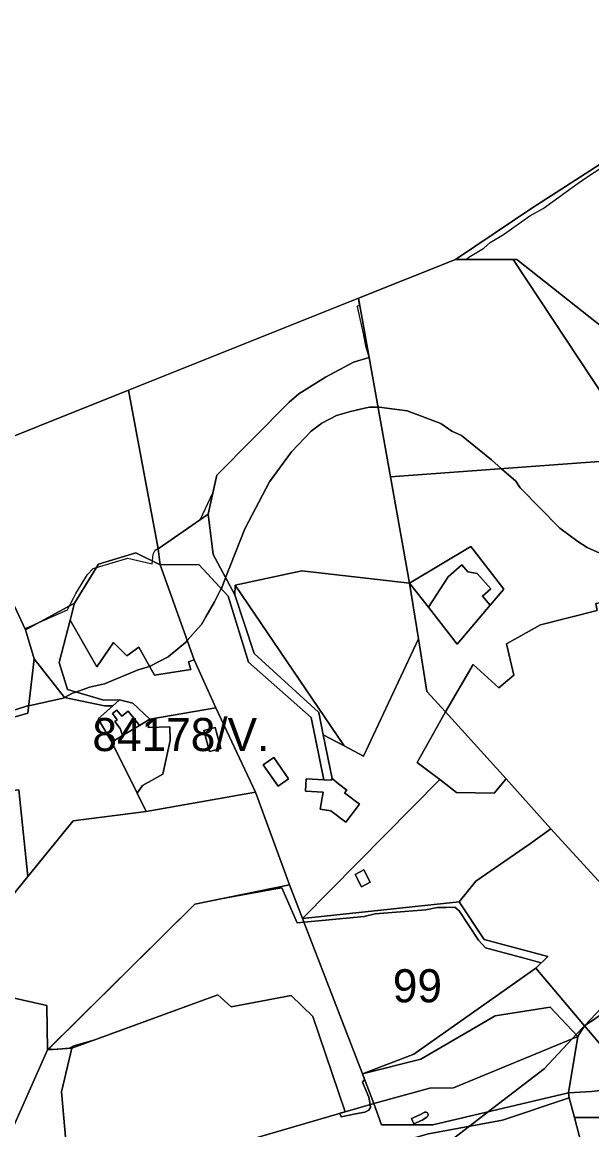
# Model space of a CAD drawing. Extents: x -477304 to -465429, y -1159113 to -1149210.
# Drawn here: x -473001 to -472743, y -1155893 to -1155391 of the extents above; entities that cross this region are included whole.
import ezdxf

# ---------------------------------------------------------------- set-up
doc = ezdxf.new("R2010")
doc.units = 0
for name, color, linetype in [('BPEJ_s', 7, 'Continuous'), ('orna_s', 7, 'Continuous'), ('ostatni_s', 7, 'Continuous'), ('PUPFL_s', 7, 'Continuous'), ('trav_porost_s', 7, 'Continuous'), ('zahrada_s', 7, 'Continuous')]:
    doc.layers.add(name, color=color, linetype=linetype)

msp = doc.modelspace()

# ---------------------------------------------------------------- linework, layer by layer
at = {"layer": 'BPEJ_s'}
for points in [[(-473008.81, -1155646.71), (-472999.97, -1155665.95), (-472998.28, -1155665.31), (-472993.52, -1155663.19), (-472980.63, -1155657.44), (-472979.7, -1155655.63), (-472977.91, -1155652.14), (-472976.81, -1155650), (-472971.49, -1155641.49), (-472968.94, -1155638.73), (-472967.46, -1155638.29), (-472953.2, -1155634.05), (-472942.15, -1155636.6), (-472942.02, -1155635.3), (-472941.72, -1155632.14), (-472940.87, -1155630.44), (-472940.09, -1155629.99), (-472939.52, -1155629.67), (-472939.27, -1155629.53), (-472938.83, -1155629.29), (-472928.39, -1155622.12), (-472920.22, -1155616.51), (-472920.25, -1155616.4), (-472914.56, -1155604.33), (-472912.8, -1155596.46), (-472879.93, -1155563.24), (-472875.66, -1155559.57), (-472863.51, -1155551.92), (-472850.75, -1155545.09), (-472843.76, -1155543.07), (-472843.87, -1155542.46), (-472845.18, -1155537.94), (-472846.27, -1155532.2), (-472848.58, -1155521.99), (-472849.05, -1155519.94), (-472849.08, -1155519.81), (-472848.03, -1155519.35), (-472848.6, -1155516.18), (-472804.51, -1155498.57), (-472799.64, -1155498.57), (-472798.4, -1155497.54), (-472791.6, -1155493.5), (-472788.83, -1155490.95), (-472782.67, -1155487.33), (-472770.76, -1155478.82), (-472764.81, -1155475.42), (-472749.98, -1155464.83), (-472745.45, -1155461.6), (-472725.25, -1155448.4)], [(-472920.22, -1155616.51), (-472920.25, -1155616.4), (-472914.56, -1155604.33), (-472912.8, -1155596.46), (-472879.93, -1155563.24), (-472875.66, -1155559.57), (-472863.51, -1155551.92), (-472850.75, -1155545.09), (-472843.76, -1155543.07), (-472843.87, -1155542.46), (-472845.18, -1155537.94), (-472846.27, -1155532.2), (-472848.58, -1155521.99), (-472849.05, -1155519.94), (-472849.08, -1155519.81), (-472848.03, -1155519.35), (-472848.6, -1155516.18), (-472804.51, -1155498.57), (-472799.64, -1155498.57), (-472798.4, -1155497.54), (-472791.6, -1155493.5), (-472788.83, -1155490.95), (-472782.67, -1155487.33), (-472770.76, -1155478.82), (-472764.81, -1155475.42), (-472749.98, -1155464.83), (-472745.45, -1155461.6), (-472725.25, -1155448.4)], [(-473008.06, -1155703.95), (-472998.71, -1155701.03), (-472998.16, -1155700.91), (-472982.55, -1155697.42), (-472982, -1155697.14), (-472978.3, -1155695.29), (-472977.77, -1155695.1), (-472976.73, -1155694.73), (-472970.64, -1155692.53), (-472963.83, -1155691.04), (-472948.52, -1155684.66), (-472943.42, -1155683.17), (-472943.3, -1155683.11), (-472934.92, -1155678.7), (-472927.05, -1155672.33), (-472926.21, -1155671.37), (-472922.7, -1155667.34), (-472919.82, -1155664.03), (-472917.8, -1155660.58), (-472913.86, -1155653.83), (-472910.87, -1155647.84), (-472910.46, -1155647.02), (-472908.84, -1155642.91), (-472900.04, -1155620.65), (-472888.99, -1155599.39), (-472878.99, -1155585.78), (-472870.06, -1155576.43), (-472865.17, -1155572.81), (-472858.58, -1155569.41), (-472852.2, -1155567.49), (-472843.69, -1155565.58), (-472839.71, -1155565.58), (-472839.23, -1155565.58), (-472826.47, -1155567.28), (-472811.16, -1155573.02), (-472806.26, -1155576.37), (-472801.8, -1155578.34), (-472788.19, -1155589.4), (-472783.58, -1155593.47)], [(-472739.07, -1155631.8), (-472744.82, -1155629.16), (-472749.07, -1155626.4), (-472757.15, -1155620.44), (-472775.23, -1155602.15), (-472777.14, -1155599.18), (-472783.58, -1155593.47), (-472788.19, -1155589.4), (-472801.8, -1155578.34), (-472806.26, -1155576.37), (-472811.16, -1155573.02), (-472826.47, -1155567.28), (-472839.23, -1155565.58), (-472839.71, -1155565.58), (-472843.69, -1155565.58), (-472852.2, -1155567.49), (-472858.58, -1155569.41), (-472865.17, -1155572.81), (-472870.06, -1155576.43), (-472878.99, -1155585.78), (-472888.99, -1155599.39), (-472900.04, -1155620.65), (-472908.84, -1155642.91), (-472910.46, -1155647.02), (-472910.87, -1155647.84), (-472913.86, -1155653.83), (-472917.8, -1155660.58), (-472919.82, -1155664.03), (-472922.7, -1155667.34)], [(-472783.58, -1155593.47), (-472777.14, -1155599.18), (-472775.23, -1155602.15), (-472757.15, -1155620.44), (-472749.07, -1155626.4), (-472744.82, -1155629.16), (-472739.07, -1155631.8)], [(-473008.81, -1155646.71), (-472999.97, -1155665.95), (-472998.28, -1155665.31), (-472993.52, -1155663.19), (-472980.63, -1155657.44), (-472979.7, -1155655.63), (-472977.91, -1155652.14), (-472976.81, -1155650), (-472971.49, -1155641.49), (-472968.94, -1155638.73), (-472967.46, -1155638.29), (-472953.2, -1155634.05), (-472942.15, -1155636.6), (-472942.02, -1155635.3), (-472941.72, -1155632.14), (-472940.87, -1155630.44), (-472940.09, -1155629.99), (-472939.52, -1155629.67), (-472939.27, -1155629.53), (-472938.83, -1155629.29), (-472928.39, -1155622.12), (-472920.22, -1155616.51)], [(-472922.7, -1155667.34), (-472926.21, -1155671.37), (-472927.05, -1155672.33), (-472934.92, -1155678.7), (-472943.3, -1155683.11), (-472943.42, -1155683.17), (-472948.52, -1155684.66), (-472963.83, -1155691.04), (-472970.64, -1155692.53), (-472976.73, -1155694.73), (-472977.77, -1155695.1), (-472978.3, -1155695.29), (-472982, -1155697.14), (-472982.55, -1155697.42), (-472998.16, -1155700.91), (-472998.71, -1155701.03), (-473008.06, -1155703.95)], [(-472818.82, -1155907.46), (-472798.19, -1155891.57), (-472789.56, -1155884.92), (-472764.35, -1155865.5), (-472751.49, -1155851.86), (-472749.73, -1155849.99), (-472746.1, -1155846.14), (-472746.04, -1155846.07), (-472745.98, -1155846.01), (-472720.17, -1155818.63)], [(-472720.17, -1155818.63), (-472745.98, -1155846.01), (-472746.04, -1155846.07), (-472746.1, -1155846.14), (-472749.73, -1155849.99), (-472751.49, -1155851.86), (-472764.35, -1155865.5), (-472789.56, -1155884.92), (-472798.19, -1155891.57), (-472818.82, -1155907.46)]]:
    msp.add_lwpolyline(points, dxfattribs=at)
for points in [[(-472883.38, -1155783.49), (-472876.34, -1155799.4), (-472873.26, -1155799.11), (-472846.03, -1155796.51), (-472840.93, -1155795.23), (-472817.96, -1155793.53), (-472812.86, -1155792.47), (-472808.73, -1155792.36), (-472804.78, -1155792.25), (-472802.87, -1155793.95), (-472794.15, -1155807.14), (-472790.96, -1155810.75), (-472773.31, -1155815.43), (-472765.65, -1155817.46), (-472768.13, -1155819.86), (-472823.5, -1155858.96), (-472846.71, -1155867.87), (-472845.74, -1155870.37), (-472846.67, -1155871.57), (-472843.91, -1155878.37), (-472843.3, -1155881.73), (-472843.06, -1155883.05), (-472843.91, -1155884.33), (-472845.61, -1155885.18), (-472849.89, -1155886), (-472856.42, -1155887.26), (-472856.97, -1155885.68), (-472854.55, -1155884.97), (-472869.3, -1155841.75), (-472879.05, -1155832.25), (-472906.29, -1155837.48), (-472912.41, -1155832.04), (-472968.11, -1155852.34), (-472977.66, -1155855.19), (-472979.6, -1155856.24), (-472986.85, -1155856.72), (-472989.11, -1155856.43), (-472922.84, -1155790.9), (-472910.99, -1155788.46), (-472886.01, -1155783.96)], [(-472883.38, -1155783.49), (-472886.01, -1155783.96), (-472910.99, -1155788.46), (-472922.84, -1155790.9), (-472989.11, -1155856.43), (-472986.85, -1155856.72), (-472979.6, -1155856.24), (-472977.66, -1155855.19), (-472968.11, -1155852.34), (-472912.41, -1155832.04), (-472906.29, -1155837.48), (-472879.05, -1155832.25), (-472869.3, -1155841.75), (-472854.55, -1155884.97), (-472856.97, -1155885.68), (-472856.42, -1155887.26), (-472849.89, -1155886), (-472845.61, -1155885.18), (-472843.91, -1155884.33), (-472843.06, -1155883.05), (-472843.3, -1155881.73), (-472843.91, -1155878.37), (-472846.67, -1155871.57), (-472845.74, -1155870.37), (-472846.71, -1155867.87), (-472823.5, -1155858.96), (-472768.13, -1155819.86), (-472765.65, -1155817.46), (-472773.31, -1155815.43), (-472790.96, -1155810.75), (-472794.15, -1155807.14), (-472802.87, -1155793.95), (-472804.78, -1155792.25), (-472808.73, -1155792.36), (-472812.86, -1155792.47), (-472817.96, -1155793.53), (-472840.93, -1155795.23), (-472846.03, -1155796.51), (-472873.26, -1155799.11), (-472876.34, -1155799.4)]]:
    msp.add_lwpolyline(points, close=True, dxfattribs=at)
at = {"layer": 'orna_s'}
msp.add_lwpolyline([(-472904.44, -1155646.21), (-472874.2, -1155639.71), (-472825.33, -1155645.43), (-472821.33, -1155670.54), (-472846.2, -1155723.83), (-472855.05, -1155719.18)], close=True, dxfattribs=at)
at = {"layer": 'ostatni_s'}
for points in [[(-472948.17, -1155674.4), (-472953.72, -1155678.23), (-472959.66, -1155672.24), (-472967.33, -1155683.31), (-472979.36, -1155662.17), (-472977.44, -1155654.39), (-472966.54, -1155636.81), (-472949.52, -1155631.62), (-472938.48, -1155637.04), (-472923.11, -1155680.05), (-472925.74, -1155681.01), (-472924.64, -1155684.52), (-472941.08, -1155687.07)], [(-472807.88, -1155642.45), (-472801.58, -1155637.11), (-472798.93, -1155640.24), (-472794.65, -1155640.93), (-472788.5, -1155647.95), (-472792.31, -1155651.29), (-472788.76, -1155655.34), (-472803.73, -1155673.01), (-472816.82, -1155656.3)], [(-472864.63, -1155714.13), (-472866.51, -1155703.99), (-472895.84, -1155677.28), (-472904.62, -1155650.72), (-472904.44, -1155646.21), (-472855.05, -1155719.18)], [(-472995.67, -1155679.73), (-472999.69, -1155666.56), (-472977.44, -1155654.39), (-472979.36, -1155662.17), (-472984.29, -1155681.38), (-472980.61, -1155693.59), (-472964.13, -1155698.43), (-472956.94, -1155698.28), (-472960.02, -1155700.99), (-472963.84, -1155700.94), (-472981.91, -1155697.25)], [(-472960.23, -1155704.47), (-472958.18, -1155702.87), (-472955.99, -1155705.67), (-472952.99, -1155703.33), (-472950.53, -1155706.49), (-472947.93, -1155709.83), (-472955.55, -1155714.39), (-472956.61, -1155711.23), (-472959.07, -1155708.07), (-472958.05, -1155707.27)], [(-472934.01, -1155716.68), (-472937.33, -1155731.99), (-472946.51, -1155737.07), (-472949.03, -1155740.56), (-472960.52, -1155717.37), (-472955.55, -1155714.39), (-472947.93, -1155709.83), (-472943.29, -1155707.06), (-472944.02, -1155710.75), (-472934.22, -1155710.42)], [(-472918.75, -1155712.16), (-472913.56, -1155710.73), (-472911.03, -1155720.31), (-472916.14, -1155721.66)], [(-472887.03, -1155724.32), (-472880.24, -1155734.09), (-472885.03, -1155737.43), (-472891.83, -1155727.66)], [(-472857.54, -1155736.3), (-472853.89, -1155739.18), (-472854.86, -1155740.46), (-472848.09, -1155745.62), (-472854.26, -1155753.71), (-472861.03, -1155748.55), (-472865.87, -1155747.79), (-472864.6, -1155740.1), (-472872.53, -1155739.71), (-472872.26, -1155734.12), (-472864.32, -1155734.51), (-472860.99, -1155734.61), (-472860.5, -1155733.98)], [(-472843.19, -1155780.93), (-472847.12, -1155783.02), (-472850.1, -1155777.42), (-472846.18, -1155775.33)], [(-472817.37, -1155887.29), (-472817.49, -1155887.4), (-472819.64, -1155888.78), (-472823.42, -1155890.41), (-472824.44, -1155888.07), (-472820.65, -1155886.43), (-472818.77, -1155885.32), (-472818.53, -1155885.21), (-472818.25, -1155885.16), (-472817.97, -1155885.17), (-472817.78, -1155885.21), (-472817.53, -1155885.33), (-472817.29, -1155885.52), (-472817.1, -1155885.77), (-472816.98, -1155886.09), (-472816.95, -1155886.37), (-472816.96, -1155886.53), (-472817.04, -1155886.83), (-472817.18, -1155887.08)]]:
    msp.add_lwpolyline(points, close=True, dxfattribs=at)
at = {"layer": 'PUPFL_s'}
for points in [[(-473028.17, -1155223.24), (-472993.69, -1155228.38), (-472898.88, -1155251.95), (-472868.85, -1155257.19), (-472831.14, -1155264.88), (-472793.67, -1155269.92), (-472741.29, -1155278.06), (-472700.03, -1155284.52), (-472674.94, -1155288.77), (-472652.21, -1155292.7), (-472642.49, -1155294.21), (-472605.3, -1155299.56), (-472565.37, -1155305.88), (-472525.31, -1155312.3), (-472556.47, -1155334.97), (-472597.53, -1155363.18), (-472652.86, -1155400.16), (-472725.66, -1155446.89), (-472769.94, -1155475.28), (-472804.51, -1155498.57), (-472848.6, -1155516.18), (-472952.88, -1155557.82), (-473034.64, -1155590.46)], [(-472736.88, -1155530.11), (-472776.67, -1155498.58), (-472778.3, -1155498.58), (-472804.51, -1155498.57), (-472769.94, -1155475.28), (-472725.66, -1155446.89)]]:
    msp.add_lwpolyline(points, dxfattribs=at)
for points in [[(-472701.9, -1155614.11), (-472718.7, -1155588.71), (-472778.3, -1155498.58), (-472776.67, -1155498.58), (-472736.88, -1155530.11), (-472722.3, -1155556.29), (-472708.47, -1155579.81)], [(-472952.88, -1155557.82), (-472848.6, -1155516.18), (-472843.76, -1155543.07), (-472850.75, -1155545.09), (-472863.51, -1155551.92), (-472875.66, -1155559.57), (-472879.93, -1155563.24), (-472912.8, -1155596.46), (-472916.76, -1155614.14), (-472939.51, -1155629.75)], [(-472977.44, -1155654.39), (-472999.69, -1155666.56), (-473008.81, -1155646.71), (-473034.64, -1155590.46), (-472952.88, -1155557.82), (-472939.51, -1155629.75), (-472938.48, -1155637.04), (-472949.52, -1155631.62), (-472966.54, -1155636.81)], [(-472841.55, -1155881.23), (-472854.55, -1155884.97), (-472869.3, -1155841.75), (-472879.05, -1155832.25), (-472906.29, -1155837.48), (-472912.41, -1155832.04), (-472978.64, -1155856.18), (-472989.58, -1155856.9), (-472922.84, -1155790.9), (-472879.9, -1155782.07), (-472873.94, -1155797.34), (-472846.71, -1155867.87)], [(-472873.94, -1155797.34), (-472802.83, -1155789.76), (-472791.56, -1155806.97), (-472762.68, -1155814.59), (-472768.13, -1155819.86), (-472823.5, -1155858.96), (-472846.71, -1155867.87)], [(-472742.74, -1155875.87), (-472753.29, -1155876.35), (-472748.95, -1155850.81), (-472746.05, -1155846.06), (-472738.91, -1155854.32), (-472723.07, -1155864.54), (-472709.44, -1155864.05), (-472726.33, -1155874.06)], [(-472748.95, -1155850.81), (-472753.29, -1155876.35), (-472814.81, -1155890.89), (-472838.13, -1155890.86), (-472841.55, -1155881.23), (-472816.2, -1155874.36), (-472805.5, -1155874.22)], [(-472704.05, -1155860.24), (-472688.81, -1155869.22), (-472730.61, -1155887.59), (-472750.54, -1155887.57), (-472752.92, -1155878.75), (-472753.29, -1155876.35), (-472742.74, -1155875.87), (-472726.33, -1155874.06), (-472709.44, -1155864.05)], [(-472841.55, -1155881.23), (-472838.13, -1155890.86), (-472814.81, -1155890.89), (-472753.29, -1155876.35), (-472752.92, -1155878.75), (-472783.15, -1155888.77), (-472816.72, -1155895.02), (-472874.07, -1155911.28), (-472876.19, -1155905.49), (-472878.88, -1155907.3), (-472884.02, -1155909.16), (-472897.09, -1155897.5), (-472854.55, -1155884.97)], [(-472818.77, -1155885.32), (-472820.65, -1155886.43), (-472824.44, -1155888.07), (-472823.42, -1155890.41), (-472819.64, -1155888.78), (-472817.49, -1155887.4), (-472817.37, -1155887.29), (-472817.18, -1155887.08), (-472817.04, -1155886.83), (-472816.96, -1155886.53), (-472816.95, -1155886.37), (-472816.98, -1155886.09), (-472817.1, -1155885.77), (-472817.29, -1155885.52), (-472817.53, -1155885.33), (-472817.78, -1155885.21), (-472817.97, -1155885.17), (-472818.25, -1155885.16), (-472818.53, -1155885.21)]]:
    msp.add_lwpolyline(points, close=True, dxfattribs=at)
at = {"layer": 'trav_porost_s'}
for points in [[(-472804.51, -1155498.57), (-472778.3, -1155498.58), (-472718.7, -1155588.71), (-472834.02, -1155597.18), (-472843.76, -1155543.07), (-472848.6, -1155516.18)], [(-472879.93, -1155563.24), (-472875.66, -1155559.57), (-472863.51, -1155551.92), (-472850.75, -1155545.09), (-472843.76, -1155543.07), (-472834.02, -1155597.18), (-472825.33, -1155645.43), (-472874.2, -1155639.71), (-472904.44, -1155646.21), (-472904.62, -1155650.72), (-472914.52, -1155632.41), (-472916.76, -1155614.14), (-472912.8, -1155596.46)], [(-472825.33, -1155645.43), (-472816.82, -1155656.3), (-472803.73, -1155673.01), (-472788.76, -1155655.34), (-472782.65, -1155648.13), (-472797.55, -1155628.71), (-472825.33, -1155645.43), (-472834.02, -1155597.18), (-472718.7, -1155588.71), (-472701.9, -1155614.11), (-472701.84, -1155632.24), (-472739.24, -1155627.74), (-472738.35, -1155648.61), (-472727, -1155652.3), (-472740.79, -1155654.51), (-472740.31, -1155657.81), (-472765.97, -1155664.23), (-472781.32, -1155672.86), (-472778.1, -1155687.01), (-472784.81, -1155692.77), (-472796.52, -1155682.3), (-472809.03, -1155703.76), (-472817.54, -1155694.41), (-472821.33, -1155670.54)], [(-472938.48, -1155637.04), (-472939.51, -1155629.75), (-472916.76, -1155614.14), (-472914.52, -1155632.41), (-472904.62, -1155650.72), (-472895.84, -1155677.28), (-472866.51, -1155703.99), (-472864.63, -1155714.13), (-472860.5, -1155733.98), (-472860.99, -1155734.61), (-472864.32, -1155734.51), (-472870.03, -1155706.22), (-472898.52, -1155681.15), (-472907.7, -1155651.3), (-472920.94, -1155636.86)], [(-472861.03, -1155748.55), (-472854.26, -1155753.71), (-472848.09, -1155745.62), (-472854.86, -1155740.46), (-472853.89, -1155739.18), (-472857.54, -1155736.3), (-472860.5, -1155733.98), (-472864.63, -1155714.13), (-472855.05, -1155719.18), (-472846.2, -1155723.83), (-472821.33, -1155670.54), (-472817.54, -1155694.41), (-472809.03, -1155703.76), (-472821.93, -1155726.6), (-472811.58, -1155734.37), (-472873.94, -1155797.34), (-472879.9, -1155782.07), (-472895.22, -1155740.09), (-472913.24, -1155701.82), (-472923.11, -1155680.05), (-472938.48, -1155637.04), (-472920.94, -1155636.86), (-472907.7, -1155651.3), (-472898.52, -1155681.15), (-472870.03, -1155706.22), (-472864.32, -1155734.51), (-472872.26, -1155734.12), (-472872.53, -1155739.71), (-472864.6, -1155740.1), (-472865.87, -1155747.79)], [(-473008.81, -1155646.71), (-472999.69, -1155666.56), (-472995.67, -1155679.73), (-472998.55, -1155704.27), (-473006.44, -1155706.58), (-473037.43, -1155656.46), (-473016.81, -1155649.44)], [(-472685.36, -1155764.03), (-472676.59, -1155768.69), (-472666.59, -1155777.31), (-472704.85, -1155818.24), (-472761.29, -1155756.77), (-472781.48, -1155734.03), (-472809.03, -1155703.76), (-472796.52, -1155682.3), (-472784.81, -1155692.77), (-472778.1, -1155687.01), (-472781.32, -1155672.86), (-472765.97, -1155664.23), (-472740.31, -1155657.81), (-472740.79, -1155654.51), (-472727, -1155652.3), (-472671.7, -1155670), (-472619.47, -1155687.83), (-472622.25, -1155718.47), (-472644.89, -1155700.06), (-472658.74, -1155712.37), (-472667.58, -1155745.86), (-472734.29, -1155766.5), (-472720.46, -1155784.36)], [(-472959.66, -1155672.24), (-472953.72, -1155678.23), (-472948.17, -1155674.4), (-472941.08, -1155687.07), (-472924.64, -1155684.52), (-472925.74, -1155681.01), (-472923.11, -1155680.05), (-472913.24, -1155701.82), (-472943.29, -1155707.06), (-472951.01, -1155699.76), (-472956.94, -1155698.28), (-472964.13, -1155698.43), (-472980.61, -1155693.59), (-472984.29, -1155681.38), (-472979.36, -1155662.17), (-472967.33, -1155683.31)], [(-472998.55, -1155704.27), (-472995.67, -1155679.73), (-472981.91, -1155697.25), (-472963.84, -1155700.94), (-472960.02, -1155700.99), (-472966.66, -1155706.82), (-472960.52, -1155717.37), (-472949.03, -1155740.56), (-472944.94, -1155748.81), (-472978.04, -1155753.06), (-472998.57, -1155778.3), (-473002.71, -1155739.02), (-473042.47, -1155744.26), (-473043.29, -1155736.01), (-473043.13, -1155717.33), (-473006.44, -1155706.58)], [(-472622.99, -1155728.81), (-472622.25, -1155718.47), (-472619.47, -1155687.83), (-472593.45, -1155687.75), (-472592.97, -1155689.43), (-472595, -1155705.79), (-472604.46, -1155725.98), (-472601.32, -1155726.25), (-472617.01, -1155766.52), (-472629.97, -1155790.89), (-472638.84, -1155806.16), (-472642.13, -1155812), (-472671.49, -1155811.6), (-472693.44, -1155828.03), (-472702.86, -1155843.1), (-472704.05, -1155860.24), (-472709.44, -1155864.05), (-472723.07, -1155864.54), (-472738.91, -1155854.32), (-472746.05, -1155846.06), (-472704.85, -1155818.24), (-472666.59, -1155777.31), (-472650.57, -1155760.02)], [(-472950.53, -1155706.49), (-472952.99, -1155703.33), (-472955.99, -1155705.67), (-472958.18, -1155702.87), (-472960.23, -1155704.47), (-472958.05, -1155707.27), (-472959.07, -1155708.07), (-472956.61, -1155711.23), (-472955.55, -1155714.39), (-472960.52, -1155717.37), (-472966.66, -1155706.82), (-472960.02, -1155700.99), (-472956.94, -1155698.28), (-472951.01, -1155699.76), (-472943.29, -1155707.06), (-472947.93, -1155709.83)], [(-472946.51, -1155737.07), (-472937.33, -1155731.99), (-472934.01, -1155716.68), (-472934.22, -1155710.42), (-472944.02, -1155710.75), (-472943.29, -1155707.06), (-472913.24, -1155701.82), (-472895.22, -1155740.09), (-472944.94, -1155748.81), (-472949.03, -1155740.56)], [(-472809.03, -1155703.76), (-472781.48, -1155734.03), (-472786.97, -1155740.59), (-472804, -1155740.25), (-472811.58, -1155734.37), (-472821.93, -1155726.6)], [(-472911.03, -1155720.31), (-472913.56, -1155710.73), (-472918.75, -1155712.16), (-472916.14, -1155721.66)], [(-472885.03, -1155737.43), (-472880.24, -1155734.09), (-472887.03, -1155724.32), (-472891.83, -1155727.66)], [(-472802.83, -1155789.76), (-472873.94, -1155797.34), (-472811.58, -1155734.37), (-472804, -1155740.25), (-472786.97, -1155740.59), (-472781.48, -1155734.03), (-472761.29, -1155756.77), (-472770.95, -1155763.7), (-472795.33, -1155780.53)], [(-473002.71, -1155739.02), (-472998.57, -1155778.3), (-473055.44, -1155848.25), (-473124.9, -1155816.08), (-473131.83, -1155800.09), (-473142.11, -1155757.11), (-473042.47, -1155744.26)], [(-472998.57, -1155778.3), (-472978.04, -1155753.06), (-472944.94, -1155748.81), (-472895.22, -1155740.09), (-472879.9, -1155782.07), (-472922.84, -1155790.9), (-472989.58, -1155856.9), (-472990.03, -1155836.86), (-473006.77, -1155833.03), (-473033.2, -1155864.05), (-473051.45, -1155878.73), (-473066.44, -1155882.55), (-473077.38, -1155876.66), (-473078.66, -1155852.71), (-473071.89, -1155844.14), (-473055.44, -1155848.25)], [(-472802.83, -1155789.76), (-472795.33, -1155780.53), (-472770.95, -1155763.7), (-472761.29, -1155756.77), (-472704.85, -1155818.24), (-472746.05, -1155846.06), (-472768.13, -1155819.86), (-472762.68, -1155814.59), (-472791.56, -1155806.97)], [(-472846.18, -1155775.33), (-472850.1, -1155777.42), (-472847.12, -1155783.02), (-472843.19, -1155780.93)], [(-472820.21, -1155861.18), (-472846.71, -1155867.87), (-472823.5, -1155858.96), (-472768.13, -1155819.86), (-472746.05, -1155846.06), (-472748.95, -1155850.81), (-472761.62, -1155837.59), (-472786.52, -1155841.45)], [(-472688.81, -1155869.22), (-472704.05, -1155860.24), (-472699.38, -1155844.24), (-472690.14, -1155832.27), (-472669.89, -1155817.96), (-472645.98, -1155818.85), (-472655.14, -1155859.25), (-472661.79, -1155877.51), (-472664.95, -1155891.32), (-472691.18, -1155913.29), (-472687.19, -1155917.6), (-472747.87, -1155949.92), (-472759.73, -1155916.8), (-472746.36, -1155903.9), (-472750.54, -1155887.57), (-472730.61, -1155887.59)], [(-473069.56, -1155906), (-473066.44, -1155882.55), (-473051.45, -1155878.73), (-473033.2, -1155864.05), (-473006.77, -1155833.03), (-472990.03, -1155836.86), (-472989.58, -1155856.9), (-473007.96, -1155898.21), (-473008.24, -1155918.43), (-473015.91, -1155938.8), (-473051.09, -1155939.93), (-473051.72, -1155944.02), (-473062.53, -1155945.11), (-473075.7, -1155946.37), (-473085.81, -1155941.86), (-473125.26, -1155915.22), (-473122.14, -1155900.25), (-473109.3, -1155901.79), (-473101.87, -1155901.59), (-473088.38, -1155913.67)], [(-472854.55, -1155884.97), (-472897.09, -1155897.5), (-472937.7, -1155906.16), (-472936.55, -1155913.61), (-472979.1, -1155921.62), (-472979.96, -1155913.61), (-472983.34, -1155875.95), (-472978.64, -1155856.18), (-472912.41, -1155832.04), (-472906.29, -1155837.48), (-472879.05, -1155832.25), (-472869.3, -1155841.75)], [(-472786.52, -1155841.45), (-472761.62, -1155837.59), (-472748.95, -1155850.81), (-472805.5, -1155874.22), (-472816.2, -1155874.36), (-472841.55, -1155881.23), (-472846.71, -1155867.87), (-472820.21, -1155861.18)], [(-472989.58, -1155856.9), (-472978.64, -1155856.18), (-472983.34, -1155875.95), (-472979.96, -1155913.61), (-473008.24, -1155918.43), (-473007.96, -1155898.21)], [(-472759.73, -1155916.8), (-472747.87, -1155949.92), (-472780.83, -1155967.48), (-472797.52, -1155928.1), (-472860.75, -1155942.28), (-472874.07, -1155911.28), (-472816.72, -1155895.02), (-472783.15, -1155888.77), (-472752.92, -1155878.75), (-472750.54, -1155887.57), (-472746.36, -1155903.9)]]:
    msp.add_lwpolyline(points, close=True, dxfattribs=at)
at = {"layer": 'zahrada_s'}
msp.add_lwpolyline([(-472816.82, -1155656.3), (-472825.33, -1155645.43), (-472797.55, -1155628.71), (-472782.65, -1155648.13), (-472788.76, -1155655.34), (-472792.31, -1155651.29), (-472788.5, -1155647.95), (-472794.65, -1155640.93), (-472798.93, -1155640.24), (-472801.58, -1155637.11), (-472807.88, -1155642.45)], close=True, dxfattribs=at)

# ---------------------------------------------------------------- texts
at = {"layer": 'BPEJ_s'}
for s, p in [('84178/V.', (-472969.28, -1155721.48)), ('99', (-472832.97, -1155835.38))]:
    msp.add_text(s, height=15, dxfattribs=at).set_placement(p)

doc.saveas('drawing.dxf')
